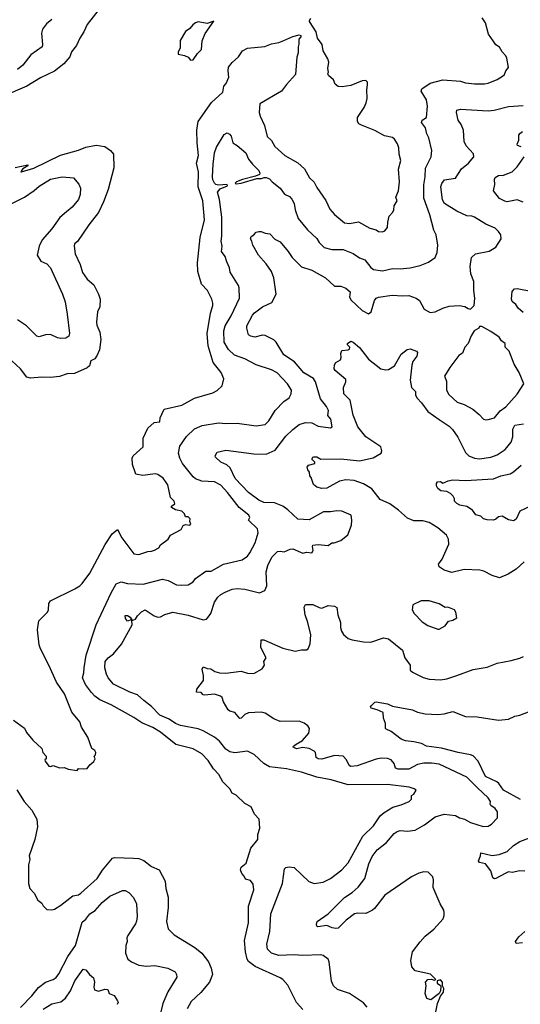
# Model space of a CAD drawing. Extents: x 1678431 to 1860718, y 384618 to 522882.
# Tile 320 of 473: x 1784310 to 1788279, y 489499 to 497301. Entities that reach past the tile are written whole.
import ezdxf

# ---------------------------------------------------------------- set-up
doc = ezdxf.new("R2010")
doc.units = 0

msp = doc.modelspace()

# ---------------------------------------------------------------- linework, layer by layer
at = {"layer": '0CON10XD'}
for points in [[(1784940.8, 497385), (1784845, 497261.2), (1784819.4, 497205), (1784785.6, 497155), (1784760, 497095), (1784720.8, 497045), (1784708, 497005), (1784660, 496950), (1784586.6, 496893.4), (1784475, 496839.4), (1784366.1, 496773.9), (1784175, 496693.1)], [(1784565, 497302), (1784521.5, 497268.5), (1784490, 497225), (1784483.1, 497195), (1784491.2, 497105), (1784488.1, 497085), (1784397, 497023), (1784335, 496939.6), (1784292.7, 496905)], [(1785594.4, 494245.6), (1785695, 494300.8), (1785840, 494345), (1785875, 494362.5), (1785915, 494400), (1785927.5, 494455), (1785906.7, 494505), (1785844.4, 494584.4), (1785805.4, 494715.4), (1785796.2, 494815), (1785822.5, 494975), (1785841.5, 495035), (1785840.4, 495055), (1785832.5, 495085), (1785798.1, 495155), (1785750, 495205), (1785722.7, 495305), (1785720, 495375), (1785740.8, 495575), (1785774.1, 495715.9), (1785761.6, 495865), (1785725.4, 495975), (1785726.5, 496095), (1785711.6, 496165), (1785728.7, 496225), (1785717.1, 496325), (1785714.1, 496425), (1785724, 496495), (1785831.8, 496645), (1785920.6, 496725), (1785928, 496775), (1785947.5, 496795), (1785967.5, 496845), (1785962, 496895), (1785966.4, 496923.6), (1785995, 496961.2), (1786043.8, 497005), (1786077.5, 497055), (1786115, 497076.2), (1786252.7, 497087.3), (1786305, 497110), (1786365, 497118.8), (1786405, 497136.7), (1786475, 497166.7), (1786525, 497180), (1786540, 497175), (1786540, 497165), (1786522.5, 497145), (1786523.6, 497106.4), (1786517.5, 497085), (1786517, 497037), (1786507, 497003), (1786497.5, 496865), (1786425, 496787.5), (1786385, 496733.3), (1786215, 496633.3), (1786208, 496565), (1786215.7, 496535), (1786251.3, 496461.3), (1786272.7, 496375), (1786305, 496344.3), (1786332.2, 496295), (1786410.8, 496225), (1786515, 496166.5), (1786568.2, 496118.2), (1786608.8, 496048.8), (1786645, 496014.2), (1786665, 495970), (1786737.4, 495867.4), (1786769.1, 495799.1), (1786805, 495755.8), (1786885, 495690.8), (1786925, 495686), (1786995, 495698.6), (1787085, 495648), (1787135, 495636.7), (1787155, 495621.2), (1787185, 495620), (1787205, 495627.5), (1787225.9, 495654.1), (1787227.5, 495695), (1787240, 495745), (1787267.5, 495775), (1787276.1, 495793.9), (1787278.8, 495825), (1787302.5, 495865), (1787293, 495893), (1787314.2, 495945), (1787322, 496015), (1787311.9, 496115), (1787330.8, 496185), (1787318.1, 496235), (1787316.5, 496285), (1787306.4, 496316.4), (1787282.5, 496355), (1787265, 496368.1), (1787201.4, 496381.4), (1787125, 496423.3), (1787018.8, 496465), (1786998.8, 496475), (1786988, 496495), (1786988.8, 496525), (1787042, 496605), (1787057, 496643), (1787064, 496675), (1787061.2, 496745), (1787066.7, 496783.3), (1787067.5, 496805), (1787055, 496817.5), (1787025, 496816.7), (1786935, 496778.8), (1786867.5, 496767.5), (1786835, 496772.5), (1786810.7, 496790.7), (1786797.5, 496825), (1786758.3, 496858.3), (1786752.5, 496875), (1786757.5, 496885), (1786753.3, 496915), (1786760, 496965), (1786751.7, 496991.7), (1786716.2, 497055), (1786708, 497105), (1786671.2, 497155), (1786660, 497205), (1786607.5, 497285), (1786607.5, 497295), (1786617, 497313)], [(1786012.7, 494642.7), (1785965, 494688.1), (1785931.8, 494745), (1785927.5, 494835), (1785939.1, 494875), (1785985.4, 494955), (1786052.2, 495095), (1786050.8, 495175), (1786045, 495193.3), (1785979.7, 495299.7), (1785973.8, 495335), (1785951.3, 495381.3), (1785938.9, 495425), (1785909.1, 495465), (1785914.6, 495505), (1785907.3, 495545), (1785913.8, 495585), (1785913.2, 495735), (1785894.1, 495875), (1785878, 495935), (1785900.5, 495959.5), (1785958.5, 495985), (1785955, 495995.2), (1785885, 495989.6), (1785865, 495994.6), (1785854.2, 496004.2), (1785842, 496032), (1785839.5, 496055), (1785844.8, 496155.2), (1785854.7, 496245), (1785868.9, 496291.1), (1785930.2, 496389.8), (1785955, 496404), (1785974.3, 496394.3), (1785986.7, 496376.7), (1786000.8, 496325), (1786034.4, 496304.4), (1786102, 496245), (1786124.2, 496195), (1786154.4, 496155), (1786205.6, 496105), (1786214.2, 496085), (1786210, 496075), (1786180.4, 496059.6), (1786076.2, 496035), (1786027.8, 496015), (1786017.7, 496005), (1786025, 495998.7), (1786064.8, 496004.8), (1786188.9, 496041.1), (1786227.5, 496042.5), (1786249.3, 496050.7), (1786265, 496051.2), (1786290.7, 496040.7), (1786312.5, 496015), (1786375.7, 495965.7), (1786408.1, 495918.1), (1786448.9, 495898.9), (1786468.3, 495878.3), (1786486.4, 495845), (1786494.6, 495794.6), (1786517.1, 495725), (1786592.9, 495635), (1786666.3, 495566.3), (1786684.6, 495534.6), (1786725, 495494.4), (1786785, 495478.5), (1786875, 495480), (1786955, 495448), (1787003.6, 495413.6), (1787047, 495397), (1787095, 495335.7), (1787115, 495320.6), (1787185, 495310), (1787265, 495329.5), (1787325, 495327.5), (1787405, 495335.5), (1787485, 495352.5), (1787550.3, 495379.7), (1787603.8, 495415), (1787618.8, 495455), (1787625.8, 495514.2), (1787611.1, 495595), (1787593.9, 495633.9), (1787562.3, 495755), (1787514.5, 495885.5), (1787513.3, 495993.3), (1787525.3, 496054.7), (1787527.1, 496125), (1787571.9, 496215), (1787577.1, 496265), (1787554, 496365), (1787538, 496395), (1787526.7, 496445), (1787495.6, 496485), (1787500.8, 496505), (1787535.5, 496524.5), (1787543.5, 496615), (1787535.5, 496665), (1787493.8, 496735), (1787497.3, 496752.7), (1787565, 496796.7), (1787665, 496824.4), (1787805, 496813.3), (1787845, 496801.5), (1787915, 496793.3), (1787995, 496792.5), (1788025, 496798.1), (1788095, 496827.5), (1788136.6, 496853.4), (1788153, 496867), (1788164, 496895), (1788185, 496922.5), (1788172.5, 496995), (1788164, 497015), (1788134, 497045), (1788115, 497082.5), (1788085, 497101.2), (1788063.1, 497133.1), (1788025.7, 497185.7), (1788002, 497275), (1787977.5, 497315)], [(1785665, 496980), (1785685, 496982), (1785718.5, 497031.5), (1785752.1, 497065), (1785757.1, 497132.9), (1785779.7, 497190.3), (1785848.3, 497288.3), (1785795, 497270), (1785725, 497283.3), (1785705, 497276.2), (1785681.3, 497258.7), (1785659.7, 497230.3), (1785625, 497206), (1785581.8, 497135), (1785582, 497075), (1785566.2, 497045), (1785566.7, 497026.7), (1785617, 497017), (1785645, 497002.5), (1785665, 496980)], [(1786171.6, 494978.4), (1786234.2, 495025), (1786310.2, 495059.8), (1786344.4, 495125), (1786325.5, 495255), (1786306.7, 495305), (1786264.3, 495365), (1786202.2, 495435), (1786157.1, 495515), (1786151.2, 495545), (1786140, 495565), (1786145, 495583.3), (1786167.5, 495595), (1786185, 495616.7), (1786205, 495623.3), (1786225, 495623.3), (1786255, 495608.8), (1786293.6, 495603.6), (1786331.7, 495561.7), (1786375, 495540), (1786439.5, 495465), (1786470.6, 495415), (1786545, 495341.8), (1786625, 495315.5), (1786735, 495254.6), (1786805, 495189.1), (1786855, 495190), (1786895, 495174.5), (1786930, 495145), (1786928.3, 495121.7), (1786924.7, 495105), (1786935, 495080.6), (1787025, 494996), (1787075, 494970), (1787095.6, 494984.4), (1787123.1, 495075), (1787137.2, 495092.8), (1787155, 495102.2), (1787261.9, 495118.1), (1787345, 495112.7), (1787395, 495116.2), (1787454, 495095), (1787478.6, 495075), (1787517.9, 495007.9), (1787565, 494981.2), (1787605, 494986), (1787665, 495015.8), (1787715, 495029.4), (1787795, 495036), (1787839.2, 495029.2), (1787865, 495011.2), (1787885, 495007.5), (1787913.3, 495035), (1787918.6, 495095), (1787910.8, 495155), (1787911.4, 495225), (1787887.7, 495287.7), (1787880.5, 495345), (1787892.9, 495415), (1787924.4, 495445.6), (1788033.2, 495466.8), (1788085, 495498.8), (1788126.7, 495565), (1788123.3, 495595), (1788105, 495622.5), (1788078.3, 495648.3), (1788005, 495681.4), (1787916.7, 495736.7), (1787895, 495744.4), (1787855, 495745.8), (1787775, 495782.9), (1787677.1, 495845), (1787662.1, 495872.1), (1787647.7, 495975), (1787657.6, 496002.4), (1787678, 496032), (1787766.2, 496043.8), (1787812.3, 496117.7), (1787868.1, 496165), (1787911.4, 496215), (1787907.2, 496237.2), (1787850.5, 496300.5), (1787833.5, 496335), (1787827.5, 496425), (1787809.1, 496469.1), (1787785.6, 496505), (1787771.9, 496565), (1787775.8, 496584.2), (1787805, 496591.1), (1788025, 496577.8), (1788072.5, 496585), (1788185, 496613.6), (1788300.2, 496619.8)], [(1788285, 496294), (1788256.7, 496305), (1788253.9, 496313.9), (1788266, 496345), (1788267.5, 496385), (1788275, 496397.5), (1788295.9, 496414.1)], [(1784275, 496128.9), (1784375, 496150), (1784375, 496143.3), (1784335, 496120), (1784323.3, 496105), (1784320, 496095), (1784325, 496094.3), (1784421.2, 496125), (1784632.4, 496227.6), (1784775, 496267.8), (1784835, 496291.8), (1784915.5, 496305.5), (1784985, 496295.7), (1785029.2, 496265), (1785052.9, 496235), (1785055.5, 496125.5), (1785011.9, 495955), (1784975, 495856.2), (1784935, 495773.8), (1784858.1, 495675), (1784768.1, 495541.9), (1784745, 495523.8), (1784740.5, 495505), (1784748.6, 495445), (1784789.7, 495359.7), (1784807.4, 495297.4), (1784845, 495245.8), (1784898.7, 495198.7), (1784935.7, 495125), (1784946.6, 495086.6), (1784944.3, 495025.7), (1784927.1, 494985), (1784918.1, 494905), (1784920.7, 494880.7), (1784945.7, 494825), (1784954.1, 494765.9), (1784943.3, 494685), (1784925, 494641.2), (1784905, 494612.5), (1784875, 494596.7), (1784862.2, 494557.8), (1784845, 494542.5), (1784745, 494495.8), (1784685, 494494), (1784625, 494474.2), (1784555, 494464.4), (1784485, 494468), (1784395, 494460.8), (1784367.3, 494467.3), (1784315, 494533.8), (1784246.8, 494596.8)], [(1788302.5, 495855), (1788255, 495872), (1788175, 495857.1), (1788155, 495861.4), (1788113.8, 495885), (1788067.5, 495945), (1788076.7, 495995), (1788073.8, 496035), (1788080.3, 496049.7), (1788105, 496065.6), (1788145, 496068.1), (1788215, 496094.2), (1788255, 496134), (1788309.2, 496215)], [(1784226.6, 495833.4), (1784347.5, 495895), (1784425, 495946.7), (1784465, 495981.5), (1784555, 496036.2), (1784645.5, 496055.5), (1784737, 496047), (1784778.1, 495998.1), (1784791.1, 495965), (1784788.5, 495915), (1784775.5, 495875), (1784724.7, 495815.3), (1784681.7, 495778.3)], [(1784681.7, 495778.3), (1784626.9, 495733.1), (1784565, 495644.2), (1784488.1, 495555), (1784463.3, 495506.7), (1784449.4, 495435), (1784476.7, 495386.7), (1784525.4, 495365.4), (1784552.9, 495335), (1784648.9, 495125), (1784669.4, 495065), (1784686.2, 494966.2), (1784704.5, 494815), (1784698.2, 494791.8), (1784675, 494777.1), (1784635, 494773.5), (1784609.5, 494779.5), (1784555, 494806.1), (1784515, 494804.6), (1784465, 494788.5), (1784445, 494791.9), (1784365, 494874.4), (1784292.7, 494922.7)], [(1788301.7, 494981.7), (1788261.4, 495015), (1788242, 495045), (1788215, 495066.7), (1788208, 495085), (1788213, 495147), (1788231.7, 495168.3), (1788255, 495171.9), (1788375, 495147.8)], [(1787064.2, 489475), (1787035, 489510), (1786924.2, 489584.2), (1786830, 489615), (1786796.7, 489645), (1786781.7, 489681.7), (1786764, 489835), (1786755, 489856.2), (1786716.7, 489885), (1786695, 489890.8), (1786555, 489885.6), (1786485, 489890.6), (1786365, 489884.1), (1786305, 489903.9), (1786273.6, 489935), (1786269.2, 489975), (1786293.1, 490075), (1786300.9, 490215), (1786393.1, 490455), (1786408.6, 490571.4), (1786418.6, 490581.4), (1786445, 490588.6), (1786485, 490581.4), (1786602.6, 490472.6), (1786645, 490456), (1786715, 490465.7), (1786775, 490495.7), (1786865, 490564.2), (1786915, 490620), (1787029.9, 490830.1), (1787115, 490912.9), (1787168.9, 490991.1), (1787200.2, 491019.8), (1787268.3, 491061.7), (1787335, 491079.2), (1787396.7, 491105), (1787416.2, 491125), (1787416.4, 491153.6), (1787435.6, 491164.4), (1787452.5, 491195), (1787437.3, 491207.3), (1787398.3, 491218.3), (1787225, 491239.2), (1786915, 491238.2), (1786778.2, 491278.2), (1786665, 491298.5), (1786545, 491337.3), (1786424.7, 491364.7), (1786290.9, 491380.9), (1786245, 491407.1), (1786167.6, 491477.6), (1786115.7, 491505.7), (1786015, 491492.2), (1785975, 491499.4), (1785945, 491521.4), (1785894.5, 491585), (1785854.8, 491614.8), (1785765, 491666.2), (1785725, 491682.5), (1785585, 491706.7), (1785545, 491722.8), (1785495, 491756.8), (1785421, 491791), (1785355, 491858.2), (1785295, 491905.6), (1785245, 491951.8), (1785183.1, 491973.1), (1785052.9, 492035), (1785011.9, 492085), (1784998.1, 492115), (1784986.1, 492166.1), (1784986.5, 492215), (1785011.9, 492245), (1785053.8, 492276.2), (1785117.8, 492352.2), (1785200.3, 492505), (1785199.5, 492539.5), (1785195, 492544), (1785164.3, 492535), (1785147.9, 492555), (1785145, 492578.8), (1785165, 492580.8), (1785185.5, 492565.5), (1785200.6, 492540.6), (1785215, 492544), (1785229.1, 492550.9), (1785243.2, 492576.8), (1785275, 492609.1), (1785305, 492623.6), (1785375, 492575.8), (1785405, 492565.6), (1785425, 492567.8), (1785461.7, 492588.3), (1785525, 492606.5), (1785645, 492581.9), (1785763.9, 492546.1), (1785790.7, 492549.3), (1785803.8, 492565), (1785824.2, 492595), (1785855.5, 492684.5), (1785881.9, 492725), (1785903.3, 492746.7), (1785938.8, 492765), (1785995, 492788.9), (1786035, 492793.1), (1786095, 492788.5), (1786210.3, 492760.3), (1786253.2, 492776.8), (1786268.9, 492815), (1786264.7, 492925), (1786277.5, 492975), (1786307.9, 493042.1), (1786355, 493085.8), (1786375, 493090), (1786405.4, 493084.6), (1786455, 493105.8), (1786475, 493108), (1786555, 493074.2), (1786585, 493082), (1786625, 493076.7), (1786636.2, 493093.8), (1786630, 493125), (1786635, 493136.2), (1786675, 493142), (1786756.8, 493133.2), (1786784.2, 493155.8), (1786803.8, 493156.2), (1786855.9, 493174.1), (1786911.7, 493218.3), (1786941.2, 493295), (1786943.8, 493335), (1786937.5, 493375), (1786865, 493407.5), (1786825, 493410), (1786775, 493401.4), (1786719.5, 493400.5), (1786605, 493338.8), (1786515, 493343.3), (1786435, 493418), (1786395, 493446.9), (1786331.2, 493471.2), (1786245, 493475.4), (1786205, 493494.6), (1786125, 493552.9), (1786019.3, 493665), (1785979.2, 493749.2), (1785953.3, 493773.2), (1785905.8, 493795), (1785863.3, 493835), (1785858.8, 493845), (1785875, 493872.5), (1785945, 493890.8), (1786165, 493860), (1786265, 493858.1), (1786335, 493888.6), (1786419.6, 494000.4), (1786475.4, 494054.6), (1786526.4, 494093.6), (1786575, 494107.5), (1786626.2, 494106.2), (1786675, 494078.8), (1786775, 494066.7), (1786786.7, 494075), (1786776, 494135), (1786752.5, 494165), (1786756.9, 494205), (1786743.3, 494235), (1786695, 494297.5), (1786655, 494430.8), (1786638, 494458), (1786563.6, 494503.6), (1786488.3, 494588.3), (1786404.8, 494644.8), (1786342.7, 494745), (1786325, 494763.3), (1786255, 494798.9), (1786235, 494800), (1786175, 494784.5), (1786141.7, 494791.7), (1786123.7, 494803.7), (1786110, 494855), (1786111.5, 494875), (1786155, 494958.6), (1786171.6, 494978.4)], [(1788005, 494130), (1788025, 494133.3), (1788075, 494146.2), (1788119.1, 494200.9), (1788165, 494234), (1788255, 494333.3), (1788306, 494415), (1788270, 494505), (1788230.9, 494570.9), (1788190, 494675), (1788160, 494705), (1788160, 494735), (1788130, 494755), (1788112.5, 494785), (1788045, 494830), (1787975, 494870), (1787955, 494870), (1787950, 494855), (1787913.6, 494836.4), (1787890, 494795), (1787866.7, 494735), (1787838, 494705), (1787821.2, 494658.8), (1787790.9, 494639.1), (1787720, 494545), (1787677.5, 494475), (1787693.8, 494435), (1787694, 494365), (1787710.9, 494330.9), (1787778.8, 494268.8), (1787835, 494250.8), (1787901.2, 494215), (1787953.2, 494173.2), (1787987.5, 494135), (1788005, 494130)], [(1788308.8, 493005), (1788245, 492947.1), (1788183.6, 492906.4), (1788115, 492877.8), (1788055, 492896.9), (1787990.5, 492930.5), (1787959.1, 492939.1), (1787835, 492944.5), (1787735, 492920), (1787675, 492940), (1787636.2, 492965), (1787630.8, 492985), (1787659.2, 493025), (1787712.9, 493145), (1787710.6, 493185), (1787694, 493215), (1787625, 493273.1), (1787557.3, 493317.3), (1787505, 493330.8), (1787435, 493330), (1787385, 493351.3), (1787312.2, 493415), (1787245, 493463.5), (1787167.4, 493497.4), (1787103, 493583), (1787035, 493622.3), (1786961.5, 493648.5), (1786896.8, 493653.2), (1786845, 493642.9), (1786745, 493589.4), (1786705, 493587.1), (1786665, 493597.5), (1786638.3, 493618.3), (1786621.7, 493671.7), (1786610, 493685), (1786607.5, 493715), (1786593.3, 493735), (1786590, 493755), (1786599.3, 493770.7), (1786650, 493785), (1786650, 493795), (1786627, 493817), (1786633.3, 493835), (1786642.3, 493837.7), (1786665, 493836), (1786698.3, 493818.3), (1786855, 493820.4), (1787005, 493804.4), (1787111.3, 493828.7), (1787176, 493865), (1787182, 493885), (1787174.2, 493915), (1787054.7, 493994.7), (1786990, 494075), (1786954.3, 494165.7), (1786929.4, 494285), (1786879.2, 494335), (1786876.7, 494385), (1786895, 494430), (1786895, 494450), (1786810.7, 494520.7), (1786803.8, 494533.8), (1786806, 494565), (1786816.2, 494583.8), (1786852.5, 494605), (1786858.8, 494625), (1786856.2, 494655), (1786865, 494680), (1786915, 494683.3), (1786925, 494690), (1786927.5, 494705), (1786910, 494725), (1786910, 494735), (1786935, 494752.5), (1786955, 494745.8), (1787005, 494701.9), (1787075, 494611.9), (1787173.3, 494535), (1787213.9, 494526.1), (1787235, 494528.8), (1787281.2, 494558.8), (1787335, 494651.2), (1787381.7, 494688.3), (1787405, 494693.8), (1787455, 494673.3), (1787463.6, 494663.6), (1787457.5, 494635), (1787427.6, 494592.4), (1787417.9, 494562.1), (1787405.6, 494445), (1787416.3, 494386.3), (1787448.9, 494355), (1787447.9, 494325), (1787461.2, 494301.2), (1787495.5, 494265), (1787544.7, 494194.7), (1787635, 494131.5), (1787715, 494078.6), (1787742.4, 494052.4), (1787783.7, 493993.7), (1787845, 493871.2), (1787871.2, 493845), (1787915.5, 493825.5), (1787955, 493821.1), (1788045, 493833.5), (1788095, 493853.3), (1788158.1, 493895), (1788207.3, 493952.7), (1788220.8, 493995), (1788218.7, 494055), (1788235, 494086.8), (1788305, 494098.5)], [(1786555, 489457.5), (1786505, 489512), (1786435, 489651.2), (1786395, 489694), (1786375, 489709.2), (1786177.3, 489797.3), (1786125, 489838.8), (1786114.3, 489855), (1786100.6, 489915), (1786092.9, 490005), (1786123.8, 490145), (1786124, 490275), (1786166.2, 490405), (1786161.7, 490451.7), (1786140.5, 490480.5), (1786101.4, 490491.4), (1786090, 490515), (1786071.2, 490535), (1786061.2, 490565), (1786066.7, 490585), (1786105, 490617.5), (1786143, 490737), (1786197.5, 490805), (1786197.5, 490845), (1786212.5, 490895), (1786207.5, 490965), (1786172.5, 491005), (1786145, 491062.5), (1786095, 491090), (1786026.8, 491156.8), (1785995, 491172.5), (1785976.2, 491205), (1785920.9, 491260.9), (1785888.7, 491318.7), (1785845.4, 491365.4), (1785805, 491430), (1785755, 491484.3), (1785685, 491523.1), (1785548.5, 491558.5), (1785425, 491656.2), (1785365, 491690.9), (1785279.2, 491729.2), (1785215, 491770), (1785035, 491870.5), (1784945, 491912.5), (1784905, 491940.6), (1784878.3, 491968.3), (1784832.1, 492032.1), (1784807.3, 492085), (1784819.1, 492125), (1784820, 492165), (1784837.7, 492265), (1784917.1, 492505), (1785035, 492760), (1785075, 492829.2), (1785115, 492845.7), (1785165, 492832.2), (1785288.3, 492828.3), (1785443, 492867), (1785486.4, 492856.4), (1785553.4, 492823.4), (1785595, 492818.6), (1785646.8, 492823.2), (1785684, 492845), (1785705, 492872.5), (1785785, 492931.4), (1785828.9, 492931.1), (1785925, 492987.5), (1786075, 493020), (1786115, 493050), (1786134.4, 493075), (1786175.6, 493155), (1786201.8, 493235), (1786195.6, 493265), (1786123.8, 493335), (1786134, 493355), (1786125.7, 493375), (1786050.5, 493435), (1785957.3, 493555), (1785905, 493611.4), (1785855, 493637.8), (1785754.3, 493644.3), (1785703, 493663), (1785685, 493677.5), (1785600.9, 493785), (1785579.6, 493825), (1785569.1, 493865), (1785578.6, 493921.4), (1785631.7, 493998.3), (1785695, 494058.1), (1785755.7, 494085.7), (1785885, 494105.6), (1785945, 494100.6), (1786035, 494104.4), (1786185, 494082.2), (1786255, 494093.1), (1786285, 494122.5), (1786335.3, 494204.7), (1786405, 494274.3), (1786445, 494304.2), (1786462.5, 494335), (1786464.2, 494365), (1786434.3, 494415), (1786351.1, 494501.1), (1786307.3, 494527.3), (1786185, 494565.6), (1786095, 494614.5), (1786012.7, 494642.7)], [(1784260.5, 491750.5), (1784347, 491687), (1784365, 491652), (1784412.9, 491592.9), (1784486, 491525), (1784492.5, 491495), (1784520, 491465), (1784520, 491445), (1784510, 491435), (1784512.5, 491425), (1784540, 491385), (1784555, 491382.5), (1784575, 491390), (1784625, 491372.5), (1784665, 491376.2), (1784695, 491362), (1784765, 491350), (1784775, 491367.5), (1784815, 491363.3), (1784845, 491367.5), (1784865, 491397.5), (1784898.3, 491421.7), (1784907.5, 491445), (1784900, 491465), (1784910, 491475), (1784912.5, 491495), (1784905, 491510), (1784882.5, 491525), (1784851.2, 491615), (1784798.8, 491695), (1784785.7, 491735.7), (1784723.2, 491813.2), (1784665, 491960), (1784602.3, 492052.3), (1784542.1, 492185), (1784473.9, 492315), (1784465, 492347.5), (1784451.4, 492465), (1784462.3, 492537.7), (1784530, 492605), (1784538.8, 492625), (1784541.2, 492675), (1784553.3, 492695), (1784748.3, 492791.7), (1784785.6, 492814.4), (1784805, 492834), (1784865.4, 492914.6), (1784987.2, 493142.8), (1785042.4, 493227.6), (1785085, 493260), (1785119.2, 493195), (1785215, 493068), (1785255, 493062.9), (1785325, 493087.5), (1785355, 493088), (1785377.5, 493097.5), (1785413.3, 493115), (1785425, 493140), (1785487.5, 493185), (1785505, 493216.7), (1785589.3, 493260.7), (1785606.4, 493293.6), (1785625, 493300), (1785660, 493295), (1785666.7, 493305), (1785657.5, 493325), (1785662.5, 493345), (1785645, 493362.5), (1785625, 493360), (1785617.5, 493385), (1785595.5, 493405.5), (1785545, 493415.7), (1785512.5, 493435), (1785513.3, 493446.7), (1785540, 493465), (1785533.3, 493485), (1785506.7, 493515), (1785483.3, 493615), (1785447, 493667), (1785405, 493696), (1785385, 493702), (1785285, 493688), (1785229.5, 493699.5), (1785204, 493775), (1785201.2, 493825), (1785210, 493845), (1785288, 493915), (1785288.9, 493985), (1785325.6, 494065), (1785375, 494108), (1785420, 494115), (1785423.3, 494145), (1785456.1, 494213.9), (1785594.4, 494245.6)], [(1788365, 493447.8), (1788276, 493405), (1788247.2, 493342.8), (1788225, 493330), (1788185, 493338.1), (1788135, 493366.2), (1788105, 493360), (1788085, 493342), (1788065, 493336.2), (1788015, 493338.8), (1787986.4, 493346.4), (1787965.8, 493365.8), (1787925.9, 493375.9), (1787898.8, 493415), (1787855, 493443.8), (1787800, 493455), (1787775.9, 493465.9), (1787757.5, 493485), (1787756, 493505), (1787746, 493525), (1787725.5, 493545.5), (1787695, 493562), (1787648.3, 493568.3), (1787626.1, 493586.1), (1787613.6, 493606.4), (1787613.6, 493626.4), (1787621.7, 493638.3), (1787645, 493640), (1787665, 493627.5), (1787707.5, 493647.5), (1787745, 493655.8), (1787845, 493650), (1788065, 493661.8), (1788125, 493685.4), (1788197.4, 493702.6), (1788225, 493716.9), (1788285, 493771.1)], [(1787625, 492470), (1787635, 492472.5), (1787683, 492497), (1787710, 492535), (1787745, 492542.5), (1787775, 492560), (1787768.8, 492605), (1787756.2, 492625), (1787705, 492645.7), (1787683.6, 492643.6), (1787635, 492672), (1787555, 492696), (1787493.6, 492696.4), (1787427, 492663), (1787422.5, 492625), (1787436.4, 492596.4), (1787500.5, 492530.5), (1787545, 492500), (1787625, 492470)], [(1787605.7, 489425), (1787622.9, 489505), (1787646.8, 489563.2), (1787669.5, 489595), (1787672.9, 489625), (1787662.5, 489645), (1787662.9, 489675), (1787645, 489692), (1787620, 489685), (1787620, 489665), (1787646.4, 489646.4), (1787648.8, 489638.8), (1787646.2, 489605), (1787636.2, 489583.8), (1787570, 489535), (1787537.5, 489545), (1787523.3, 489585), (1787532.5, 489645), (1787527.5, 489675), (1787545, 489696.2), (1787575, 489697.5), (1787595, 489690), (1787610, 489695), (1787566.8, 489736.8), (1787444.7, 489764.7), (1787418.9, 489795), (1787411.4, 489845), (1787425, 489913.8), (1787485.4, 489994.6), (1787525, 490038), (1787593.8, 490095), (1787666.7, 490175), (1787676.4, 490203.6), (1787676.4, 490226.4), (1787672.5, 490245), (1787643.3, 490295), (1787587.5, 490425), (1787590, 490485), (1787585, 490507.5), (1787547.5, 490545), (1787515, 490548), (1787473.4, 490536.6), (1787415, 490507.5), (1787205.4, 490364.6), (1787122.9, 490257.1), (1787106.3, 490243.7), (1787055, 490219.4), (1786991.9, 490221.9), (1786965, 490215.5), (1786897.5, 490165), (1786835, 490102.5), (1786815, 490098.8), (1786786.1, 490103.9), (1786744.2, 490124.2), (1786673, 490113), (1786665, 490117.5), (1786661.7, 490131.7), (1786668, 490155), (1786754.7, 490215.3), (1786885, 490344.5), (1786945, 490384.3), (1786993.4, 490426.6), (1787047.3, 490495), (1787077.1, 490612.9), (1787105, 490669.2), (1787145, 490723.1), (1787218.6, 490781.4), (1787277.8, 490852.2), (1787302.6, 490867.4), (1787325, 490875.5), (1787385, 490871.5), (1787445, 490879.5), (1787520.2, 490919.8), (1787605, 490983.5), (1787675, 491004.4), (1787765.5, 490995.5), (1787795.5, 490975.5), (1787835.4, 490965.4), (1787885, 490939.5), (1787985, 490907.7), (1788025, 490909.1), (1788051.4, 490925), (1788096.9, 490975), (1788096.7, 491025), (1788079.9, 491049.9), (1788045.7, 491075), (1788040.8, 491085), (1788043.3, 491105), (1788024.3, 491135), (1787939.5, 491215), (1787855, 491299.2), (1787635, 491400.7), (1787575, 491409.7), (1787515, 491409.1), (1787465, 491399.1), (1787395, 491361.9), (1787311.6, 491361.6), (1787290.3, 491370.3), (1787277.5, 491407.5), (1787255, 491434.6), (1787225, 491446.1), (1787175, 491449.1), (1787135, 491441.5), (1786985, 491388.2), (1786935, 491383.1), (1786921.1, 491391.1), (1786900.6, 491435), (1786875, 491465.6), (1786805, 491470.9), (1786705, 491442.2), (1786675, 491443.3), (1786660.8, 491455), (1786656, 491495), (1786645, 491505.8), (1786605, 491525.8), (1786555, 491534), (1786505, 491523.1), (1786477.5, 491535), (1786480, 491545), (1786500.9, 491559.1), (1786551.1, 491588.9), (1786603.2, 491646.8), (1786607.1, 491685), (1786594, 491705), (1786565, 491726.9), (1786525, 491741.1), (1786375, 491740.6), (1786325, 491761.9), (1786256.3, 491806.3), (1786225, 491814.4), (1786125, 491808.2), (1786094, 491796), (1786065, 491765.8), (1786055, 491764.2), (1786015, 491812), (1785975, 491821.4), (1785961.5, 491831.5), (1785926.2, 491895), (1785915, 491930), (1785901.2, 491941.2), (1785855, 491957.1), (1785775, 491948.8), (1785765, 491951.2), (1785748.8, 491968.8), (1785711.7, 491971.7), (1785713.3, 491995), (1785768, 492065), (1785767.1, 492105), (1785756.7, 492155), (1785765, 492172.5), (1785795, 492160), (1785825, 492155.8), (1785856.3, 492136.3), (1785895, 492125.6), (1785945, 492123.5), (1786065, 492139.4), (1786115, 492122.9), (1786165, 492118.8), (1786232, 492158), (1786250, 492185), (1786246.7, 492215), (1786263.8, 492245), (1786222.5, 492325), (1786225, 492387.5), (1786245, 492386.2), (1786395, 492320.8), (1786493.6, 492296.4), (1786545, 492306.7), (1786585, 492306.7), (1786596.7, 492315), (1786614, 492355), (1786618.6, 492425), (1786595.6, 492525), (1786574.2, 492585), (1786564, 492646), (1786575, 492666.7), (1786635, 492666.2), (1786685, 492642), (1786705, 492638.8), (1786755, 492660), (1786805, 492652.5), (1786823, 492643), (1786832, 492585), (1786853.8, 492525), (1786854, 492485), (1786862.5, 492455), (1786877.9, 492427.9), (1786915, 492398), (1786945.8, 492385.8), (1787035, 492370), (1787095, 492369.2), (1787195, 492402.9), (1787235, 492394.4), (1787344, 492305), (1787363.9, 492243.9), (1787406.2, 492185), (1787406.4, 492146.4), (1787425, 492130), (1787507.7, 492087.7), (1787555, 492076), (1787645, 492070.8), (1787695, 492078), (1787775, 492102.9), (1787905, 492152.9), (1788015, 492170.6), (1788095, 492200.8), (1788205, 492222.5), (1788275, 492241.2), (1788304.3, 492255.7)], [(1788280.4, 491120.4), (1788145, 491195.7), (1788108.3, 491248.3), (1788091.9, 491261.9), (1788004, 491304), (1787944, 491424), (1787905, 491466.5), (1787885, 491476.4), (1787786.7, 491495), (1787655, 491529.2), (1787535, 491543.8), (1787495, 491564.4), (1787435, 491579.4), (1787367.3, 491587.3), (1787335, 491598.8), (1787255, 491661.2), (1787215, 491677.5), (1787210, 491685), (1787210.8, 491725), (1787194.3, 491765), (1787192, 491812), (1787145, 491832.7), (1787096.7, 491845), (1787092, 491855), (1787096.2, 491865), (1787125, 491893.3), (1787135, 491896), (1787225, 491878.5), (1787265, 491860), (1787425, 491831.8), (1787465, 491813.6), (1787525, 491800), (1787625, 491794.4), (1787675, 491800), (1787745, 491819.4), (1787845, 491778.8), (1787936.8, 491776.8), (1788105, 491751.4), (1788185, 491758.9), (1788235, 491782.5), (1788275, 491790), (1788345, 491816)], [(1784288, 491198), (1784346.2, 491106.2), (1784407.2, 491037.2), (1784446.7, 490965), (1784452.2, 490905), (1784429.1, 490805), (1784385.8, 490675), (1784391.2, 490645), (1784380, 490605), (1784380, 490455), (1784390, 490415), (1784425, 490380), (1784452.5, 490325), (1784485, 490300), (1784495, 490280), (1784525, 490250), (1784565, 490247.5), (1784585, 490253.3), (1784635, 490283.8), (1784731.3, 490358.7), (1784775, 490367.1), (1784795, 490379.4), (1784923.7, 490496.3), (1784967.7, 490562.3), (1785045, 490657.1), (1785065, 490663.1), (1785212.9, 490657.1), (1785255, 490653.3), (1785295, 490639.4), (1785355, 490591.9), (1785416.7, 490565), (1785464.4, 490475), (1785469.4, 490415), (1785486.5, 490346.5), (1785488.1, 490265), (1785474.2, 490155), (1785486.2, 490096.2), (1785535, 490048.8), (1785698.7, 489948.7), (1785754, 489905), (1785808, 489835), (1785827.5, 489785), (1785839.4, 489735), (1785815.7, 489674.3), (1785747.1, 489592.9), (1785668.7, 489521.3), (1785638.5, 489461.5)], [(1788315, 490552.5), (1788275, 490557.5), (1788215, 490544.2), (1788185, 490548), (1788158.8, 490535), (1788085, 490496.2), (1788073.9, 490493.9), (1788060.5, 490500.5), (1788046.2, 490555), (1788001.7, 490611.7), (1787955, 490623.3), (1787947.5, 490635), (1787963.3, 490675), (1787965, 490700), (1788055, 490678.1), (1788112.5, 490685), (1788175, 490710), (1788224.2, 490755.8), (1788275, 490788.8), (1788373.6, 490826.4)], [(1784315, 489474.3), (1784405, 489566.5), (1784457.7, 489632.3), (1784514.7, 489675.3), (1784576.2, 489695), (1784598.3, 489711.7), (1784619.6, 489740.4), (1784691.8, 489878.2), (1784753.1, 489965), (1784805, 490148.8), (1784835, 490174.4), (1784865, 490215.6), (1784907.4, 490242.6), (1784963.7, 490306.3), (1785025, 490356.4), (1785125, 490399.2), (1785145, 490399.2), (1785175, 490384), (1785211.4, 490345), (1785237.1, 490295), (1785240, 490195), (1785235, 490157.5), (1785227.5, 490135), (1785166.2, 490045), (1785158.8, 490025), (1785161.2, 489995), (1785151.2, 489965), (1785148, 489905), (1785167, 489857), (1785195.8, 489835.8), (1785255, 489808), (1785315, 489800.8), (1785380, 489805), (1785485, 489784.5), (1785542, 489755), (1785554.3, 489735), (1785555.6, 489715), (1785485, 489596.2), (1785444.5, 489505), (1785429.8, 489440.2)], [(1788295, 489985.5), (1788245, 489981.2), (1788241.2, 489995), (1788266.1, 490033.9), (1788315, 490076.2)], [(1784495, 489460), (1784565, 489501.1), (1784635, 489518.9), (1784672.7, 489547.3), (1784713.3, 489605), (1784746, 489685), (1784812.3, 489777.7), (1784835, 489772.5), (1784862.5, 489735), (1784895, 489707.5), (1784903.6, 489673.6), (1784896.7, 489635), (1784903, 489613), (1784935, 489602.5), (1784985, 489618), (1785010, 489615), (1785020, 489585), (1785057.7, 489567.7), (1785086.1, 489526.1), (1785090, 489515), (1785084, 489496)]]:
    msp.add_lwpolyline(points, dxfattribs=at)

doc.saveas('drawing.dxf')
